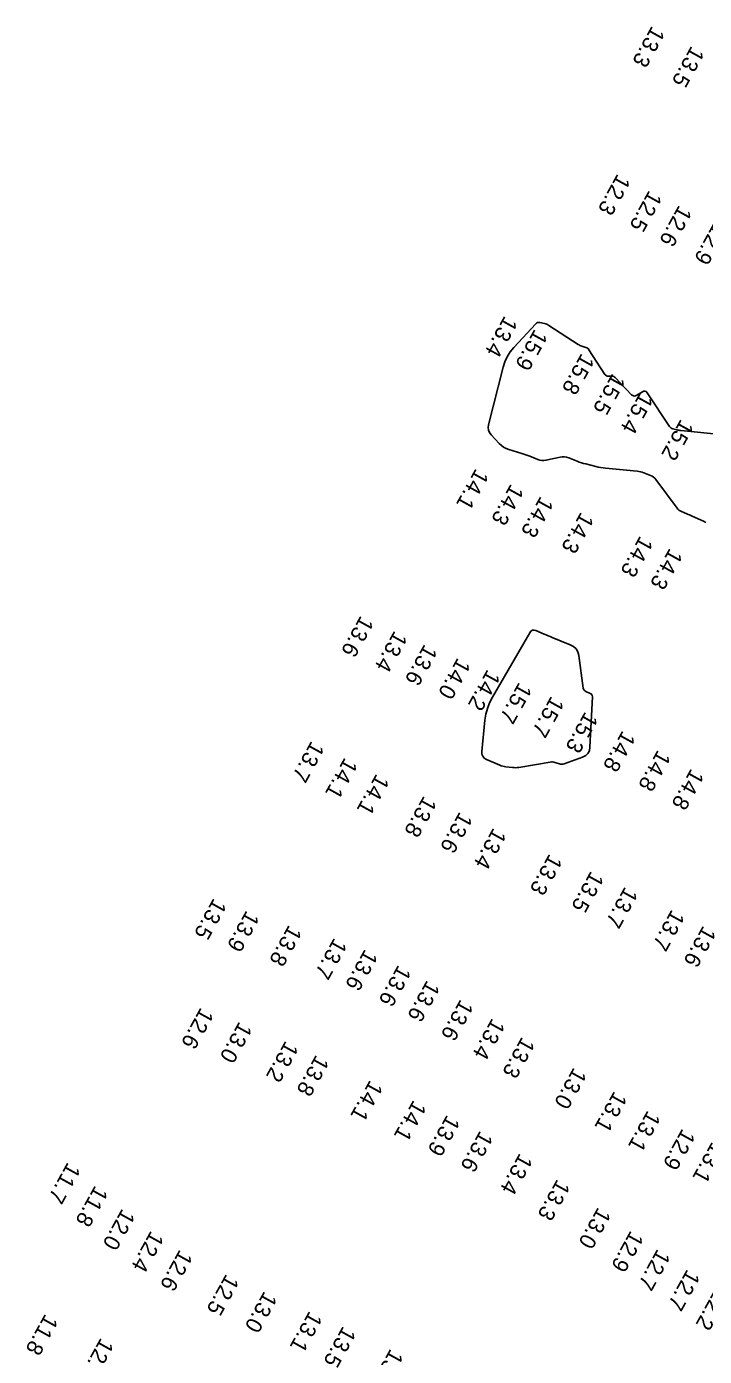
# Model space of a CAD drawing. Extents: x 988130 to 1132882, y 654656 to 841453.
# Drawn here: x 1053669.7 to 1053882.3, y 753292.2 to 753709.4 of the extents above; entities that cross this region are included whole.
import ezdxf

# ---------------------------------------------------------------- set-up
doc = ezdxf.new("R2010")
doc.units = 0
doc.layers.add('V-TOPO-MAJR', color=7, linetype='Continuous')
doc.layers.add('V-TOPO-SOUN', color=7, linetype='Continuous')

msp = doc.modelspace()

# ---------------------------------------------------------------- linework, layer by layer
at = {"layer": 'V-TOPO-MAJR'}
msp.add_lwpolyline([(1053882.71, 753553.84), (1053881.99, 753554.18), (1053878.47, 753555.8), (1053878.05, 753555.99), (1053877.63, 753556.18), (1053877.22, 753556.36), (1053876.8, 753556.54), (1053875.11, 753557.25), (1053874.71, 753557.45), (1053874.34, 753557.69), (1053874.01, 753557.99), (1053873.72, 753558.33), (1053867.09, 753567.25), (1053866.74, 753567.67), (1053866.34, 753568.03), (1053865.89, 753568.32), (1053865.4, 753568.56), (1053863.34, 753569.39), (1053862.82, 753569.57), (1053862.29, 753569.72), (1053861.75, 753569.83), (1053861.2, 753569.91), (1053851.31, 753570.86), (1053850.54, 753570.95), (1053849.77, 753571.07), (1053849.01, 753571.21), (1053848.25, 753571.38), (1053845.09, 753572.17), (1053844.4, 753572.35), (1053843.73, 753572.55), (1053843.06, 753572.78), (1053842.39, 753573.03), (1053839.76, 753574.07), (1053839.09, 753574.27), (1053838.42, 753574.38), (1053837.74, 753574.38), (1053837.06, 753574.28), (1053832.58, 753573.31), (1053831.93, 753573.22), (1053831.29, 753573.23), (1053830.65, 753573.33), (1053830.02, 753573.54), (1053827.54, 753574.57), (1053826.91, 753574.81), (1053826.28, 753575.05), (1053825.64, 753575.26), (1053825, 753575.47), (1053820.98, 753576.67), (1053820.13, 753576.99), (1053819.34, 753577.41), (1053818.62, 753577.93), (1053817.96, 753578.56), (1053815.44, 753581.29), (1053814.92, 753582), (1053814.61, 753582.76), (1053814.51, 753583.58), (1053814.63, 753584.45), (1053819.14, 753602.5), (1053819.68, 753604.21), (1053820.42, 753605.81), (1053821.36, 753607.31), (1053822.49, 753608.69), (1053829.39, 753616.13), (1053829.66, 753616.37), (1053829.97, 753616.52), (1053830.3, 753616.57), (1053830.66, 753616.53), (1053832.16, 753616.2), (1053832.53, 753616.11), (1053832.89, 753615.98), (1053833.23, 753615.81), (1053833.56, 753615.62), (1053842.7, 753609.68), (1053842.98, 753609.51), (1053843.27, 753609.36), (1053843.57, 753609.23), (1053843.88, 753609.13), (1053845.13, 753608.74), (1053845.42, 753608.62), (1053845.69, 753608.46), (1053845.92, 753608.25), (1053846.11, 753608), (1053851.1, 753600.26), (1053851.28, 753600.03), (1053851.51, 753599.87), (1053851.77, 753599.76), (1053852.06, 753599.72), (1053853.31, 753599.7), (1053853.61, 753599.67), (1053853.89, 753599.58), (1053854.14, 753599.43), (1053854.37, 753599.24), (1053859.48, 753593.9), (1053859.85, 753593.6), (1053860.25, 753593.47), (1053860.66, 753593.51), (1053861.09, 753593.71), (1053862.85, 753594.84), (1053863.27, 753595.03), (1053863.65, 753595.04), (1053864, 753594.88), (1053864.31, 753594.53), (1053871.36, 753583.92), (1053871.56, 753583.67), (1053871.8, 753583.47), (1053872.07, 753583.31), (1053872.37, 753583.21), (1053873.65, 753582.88), (1053873.97, 753582.81), (1053874.29, 753582.74), (1053874.62, 753582.69), (1053874.95, 753582.65), (1053888.38, 753581.32)], dxfattribs=at)
msp.add_lwpolyline([(1053814.27, 753495.49), (1053813.78, 753493.65), (1053813.49, 753491.75), (1053812.49, 753482.01), (1053812.51, 753481.17), (1053812.77, 753480.46), (1053813.26, 753479.9), (1053813.99, 753479.47), (1053818.11, 753477.71), (1053818.58, 753477.52), (1053819.07, 753477.38), (1053819.56, 753477.26), (1053820.06, 753477.19), (1053822.09, 753476.94), (1053822.59, 753476.9), (1053823.1, 753476.89), (1053823.61, 753476.92), (1053824.11, 753476.99), (1053833.98, 753478.64), (1053834.34, 753478.68), (1053834.71, 753478.68), (1053835.07, 753478.63), (1053835.43, 753478.53), (1053836.86, 753478.06), (1053837.22, 753477.98), (1053837.58, 753477.95), (1053837.93, 753477.99), (1053838.28, 753478.08), (1053844.12, 753480.18), (1053845.08, 753480.67), (1053845.78, 753481.34), (1053846.22, 753482.21), (1053846.41, 753483.28), (1053847.18, 753499.15), (1053847.15, 753499.5), (1053847.03, 753499.79), (1053846.82, 753500.02), (1053846.52, 753500.19), (1053845.13, 753500.78), (1053844.82, 753500.95), (1053844.58, 753501.18), (1053844.42, 753501.47), (1053844.33, 753501.81), (1053842.9, 753512.06), (1053842.61, 753513.2), (1053842.07, 753514.15), (1053841.28, 753514.91), (1053840.24, 753515.47), (1053834.55, 753517.75), (1053833.91, 753518.01), (1053833.28, 753518.27), (1053832.64, 753518.53), (1053832.01, 753518.8), (1053829.48, 753519.88), (1053828.88, 753520.04), (1053828.36, 753519.99), (1053827.91, 753519.72), (1053827.53, 753519.23), (1053815.82, 753498.97), (1053814.95, 753497.26)], close=True, dxfattribs=at)

# ---------------------------------------------------------------- texts
at = {"layer": 'V-TOPO-SOUN'}
for s, p in [('13.3 ', (1053865.86, 753709.81)), ('13.5 ', (1053878.24, 753703.55)), ('12.3 ', (1053855.07, 753663.43)), ('12.5 ', (1053864.97, 753658.24)), ('12.6 ', (1053874.35, 753653.6)), ('12.9 ', (1053885.22, 753647.89)), ('13.4 ', (1053819.66, 753618.9)), ('15.9 ', (1053829.07, 753614.72)), ('15.8 ', (1053843.77, 753607.13)), ('15.5 ', (1053853.5, 753600.84)), ('15.4 ', (1053862.18, 753594.86)), ('15.2 ', (1053874.93, 753586.48)), ('14.1 ', (1053810.61, 753570.98)), ('14.3 ', (1053821.61, 753566.16)), ('14.3 ', (1053830.94, 753562.31)), ('14.3 ', (1053843.59, 753557.32)), ('14.3 ', (1053862.16, 753549.88)), ('14.3 ', (1053871.43, 753545.99)), ('13.6 ', (1053774.53, 753524.83)), ('13.4 ', (1053785.11, 753520.1)), ('13.6 ', (1053794.53, 753515.9)), ('14.0 ', (1053804.93, 753511.63)), ('14.2 ', (1053814.27, 753507.97)), ('15.7 ', (1053824.16, 753503.92)), ('15.7 ', (1053834.28, 753499.6)), ('15.3 ', (1053844.92, 753494.72)), ('14.8 ', (1053856.65, 753488.79)), ('13.7 ', (1053759.07, 753485.53)), ('14.1 ', (1053769.51, 753480.31)), ('14.8 ', (1053867.71, 753482.7)), ('14.1 ', (1053779.43, 753475.2)), ('14.8 ', (1053878.16, 753476.86)), ('13.8 ', (1053794.31, 753468.29)), ('13.6 ', (1053805.56, 753463.32)), ('13.4 ', (1053816.15, 753458.27)), ('13.3 ', (1053833.7, 753450.12)), ('13.5 ', (1053846.73, 753444.7)), ('13.7 ', (1053857.39, 753439.79)), ('13.5 ', (1053728.4, 753436.2)), ('13.9 ', (1053738.69, 753432.35)), ('13.7 ', (1053872.1, 753432.65)), ('13.8 ', (1053752, 753427.81)), ('13.6 ', (1053881.93, 753427.57)), ('13.7 ', (1053766.19, 753423.74)), ('13.6 ', (1053775.83, 753420.18)), ('13.6 ', (1053786.3, 753415.25)), ('13.6 ', (1053795.31, 753410.43)), ('13.6 ', (1053805.82, 753404.48)), ('12.6 ', (1053724.35, 753401.9)), ('13.0 ', (1053736.43, 753397.5)), ('13.4 ', (1053815.75, 753398.54)), ('13.2 ', (1053750.95, 753391.46)), ('13.3 ', (1053825.1, 753392.71)), ('13.8 ', (1053760.53, 753387.06)), ('13.0 ', (1053841.34, 753383.08)), ('14.1 ', (1053777.43, 753379.12)), ('13.1 ', (1053854.03, 753375.67)), ('14.1 ', (1053791.07, 753372.87)), ('13.9 ', (1053801.6, 753368.25)), ('13.1 ', (1053864.52, 753369.61)), ('13.6 ', (1053811.96, 753363.27)), ('12.9 ', (1053875.41, 753363.93)), ('13.1 ', (1053884.72, 753359.76)), ('13.4 ', (1053824.39, 753356.2)), ('11.7 ', (1053682.61, 753353.33)), ('11.8 ', (1053691.21, 753346.08)), ('13.3 ', (1053836.15, 753348.03)), ('12.0 ', (1053699.7, 753338.8)), ('13.0 ', (1053848.95, 753339.22)), ('12.4 ', (1053708.72, 753331.86)), ('12.9 ', (1053859.19, 753331.9)), ('12.6 ', (1053717.74, 753325.94)), ('12.7 ', (1053867.59, 753326.14)), ('12.5 ', (1053732.31, 753318.28)), ('12.7 ', (1053876.91, 753319.77)), ('13.0 ', (1053744.27, 753312.9)), ('12.2 ', (1053885.72, 753313.63)), ('11.8 ', (1053675.56, 753305.79)), ('13.1 ', (1053758.43, 753306.69)), ('13.5 ', (1053768.97, 753301.95)), ('12.0 ', (1053693.02, 753298.29)), ('13.6 ', (1053783.85, 753294.85))]:
    msp.add_text(s, height=5, rotation=241, dxfattribs=at).set_placement(p)

doc.saveas('drawing.dxf')
